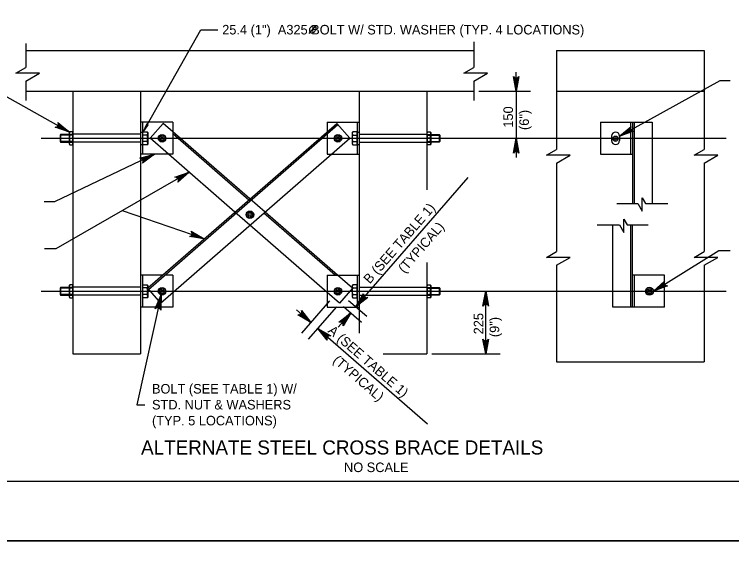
# Model space of a CAD drawing. Extents: x -13 to 81, y -176 to 0.
# Drawn here: x 38.84 to 47.85, y -22.38 to -15.39 of the extents above; entities that cross this region are included whole.
import ezdxf

# ---------------------------------------------------------------- set-up
doc = ezdxf.new("R2010")
doc.units = 0
for name, color, linetype in [('Level 1', 7, 'Continuous'), ('Level 3', 7, 'Continuous'), ('Level 4', 7, 'Continuous'), ('Level 5', 7, 'Continuous'), ('Level 63', 7, 'Continuous'), ('Level 8', 7, 'Continuous')]:
    doc.layers.add(name, color=color, linetype=linetype)

msp = doc.modelspace()

# ---------------------------------------------------------------- linework, layer by layer
at = {"layer": 'Level 1'}
msp.add_lwpolyline([(35.75, -21.25), (67.25, -21.25), (67.25, -0.75), (35.75, -0.75)], close=True, dxfattribs=at)
at = {"layer": 'Level 3'}
for p, q in [((41.1801, -15.5799), (41.3928, -15.5799)), ((45.1437, -16.3537), (45.1437, -16.1137)), ((44.613, -16.3537), (44.613, -16.3537)), ((44.6755, -16.3537), (45.3237, -16.3537)), ((45.1437, -16.3537), (45.1437, -16.9442)), ((44.613, -16.9442), (44.613, -16.9442)), ((44.6755, -16.9442), (45.3237, -16.9442)), ((45.1437, -16.9442), (45.1437, -17.1842)), ((45.1437, -16.9442), (45.1437, -16.9442)), ((42.7691, -17.145), (42.8221, -17.145)), ((42.8221, -17.145), (43.1721, -17.145)), ((44.0225, -18.8654), (44.0225, -18.8654)), ((44.085, -18.8654), (44.9416, -18.8654)), ((44.7616, -19.6528), (44.7616, -18.8654)), ((44.7616, -18.8654), (44.7616, -18.8654)), ((44.0225, -19.6528), (44.0225, -19.6528)), ((44.085, -19.6528), (44.9416, -19.6528))]:
    msp.add_line(p, q, dxfattribs=at)
for points in [[(40.4522, -16.8733), (41.1801, -15.5799)], [(45.1437, -16.3537), (45.1088, -16.1672), (45.1187, -16.1816), (45.1313, -16.189), (45.1437, -16.1912), (45.1562, -16.189), (45.1687, -16.1816), (45.1787, -16.1672), (45.1437, -16.3537), (45.1687, -16.1816), (45.1562, -16.189), (45.1437, -16.3537), (45.1437, -16.1912), (45.1313, -16.189), (45.1437, -16.3537), (45.1187, -16.1816)], [(46.4431, -16.9154), (47.707, -16.2178), (47.8356, -16.2178)], [(45.1437, -16.9442), (45.1787, -17.1306), (45.1687, -17.1163), (45.1562, -17.1088), (45.1437, -17.1067), (45.1313, -17.1088), (45.1187, -17.1163), (45.1088, -17.1306), (45.1437, -16.9442), (45.1187, -17.1163), (45.1313, -17.1088), (45.1437, -16.9442), (45.1437, -17.1067), (45.1562, -17.1088), (45.1437, -16.9442), (45.1687, -17.1163)], [(41.0344, -17.3713), (40.8903, -17.4946), (40.8978, -17.4787), (40.8979, -17.4642), (40.8936, -17.4523), (40.8855, -17.4426), (40.8728, -17.4354), (40.8554, -17.434), (41.0344, -17.3713), (40.8728, -17.4354), (40.8855, -17.4426), (41.0344, -17.3713), (40.8936, -17.4523), (40.8979, -17.4642), (41.0344, -17.3713), (40.8978, -17.4787)], [(41.2242, -18.2055), (40.1939, -17.8547)], [(41.2242, -18.2055), (41.0364, -18.1785), (41.0532, -18.1737), (41.0643, -18.1642), (41.0703, -18.1532), (41.0723, -18.1406), (41.0693, -18.1264), (41.059, -18.1123), (41.2242, -18.2055), (41.0693, -18.1264), (41.0723, -18.1406), (41.2242, -18.2055), (41.0703, -18.1532), (41.0643, -18.1642), (41.2242, -18.2055), (41.0532, -18.1737)], [(46.8683, -18.8654), (47.6909, -18.3542), (47.8356, -18.3542)], [(40.6829, -18.9116), (40.378, -20.2905), (40.4766, -20.2905)], [(40.6829, -18.9116), (40.6768, -19.1012), (40.6702, -19.085), (40.6596, -19.0751), (40.6478, -19.0702), (40.6352, -19.0697), (40.6213, -19.0742), (40.6085, -19.0861), (40.6829, -18.9116), (40.6213, -19.0742), (40.6352, -19.0697), (40.6829, -18.9116), (40.6478, -19.0702), (40.6596, -19.0751), (40.6829, -18.9116), (40.6702, -19.085)]]:
    msp.add_lwpolyline(points, dxfattribs=at)
msp.add_lwpolyline([(40.4522, -16.8733), (40.5198, -16.7737), (40.5023, -16.7638)], close=True, dxfattribs=at)
at = {"layer": 'Level 4'}
msp.add_line((42.5418, -15.6267), (42.6313, -15.5287), dxfattribs=at)
msp.add_spline([(42.6221, -15.5383), (42.615, -15.5329), (42.608, -15.531), (42.5993, -15.5302), (42.5942, -15.5302), (42.5857, -15.5322), (42.5777, -15.5358), (42.5722, -15.5389), (42.5617, -15.5474), (42.5533, -15.5582), (42.5483, -15.5682), (42.5454, -15.5775), (42.5445, -15.5862), (42.5454, -15.5935), (42.5491, -15.6041), (42.5529, -15.6095), (42.5605, -15.6154), (42.5721, -15.6182), (42.5853, -15.6177), (42.6021, -15.6101), (42.6142, -15.5997), (42.6234, -15.5869), (42.6294, -15.5737), (42.6314, -15.559), (42.6288, -15.5495), (42.6225, -15.5383)], degree=3, dxfattribs=at)
at = {"layer": 'Level 5'}
for p, q in [((38.9831, -15.7518), (38.9831, -16.0531)), ((44.613, -15.7309), (44.613, -16.0531)), ((38.9831, -15.8418), (44.613, -15.8418)), ((45.6516, -15.8418), (45.6516, -17.0837)), ((45.6516, -15.8418), (47.5073, -15.8418)), ((47.5073, -15.8418), (47.5073, -17.0837)), ((38.8551, -16.127), (38.9831, -16.0531)), ((39.1536, -16.127), (38.8551, -16.127)), ((38.9831, -16.2254), (39.1536, -16.127)), ((44.485, -16.127), (44.613, -16.0531)), ((44.7835, -16.127), (44.485, -16.127)), ((44.613, -16.2254), (44.7835, -16.127)), ((38.9831, -16.2254), (38.9831, -16.4698)), ((44.613, -16.2254), (44.613, -16.4698)), ((38.9831, -16.3537), (44.613, -16.3537)), ((39.5737, -16.3537), (39.5737, -19.6528)), ((40.4241, -16.3537), (40.4241, -19.6528)), ((43.1721, -16.3537), (43.1721, -19.3907)), ((44.0225, -16.3537), (44.0225, -17.5904)), ((45.6516, -16.3537), (47.5073, -16.3537)), ((40.4241, -16.7434), (40.4241, -17.145)), ((40.827, -16.7434), (40.4241, -16.7434)), ((40.4491, -16.7434), (40.4491, -17.145)), ((40.5088, -18.8275), (42.891, -16.7564)), ((40.7052, -16.7564), (40.5424, -16.9436)), ((40.827, -16.8623), (40.7052, -16.7564)), ((40.827, -16.7434), (40.827, -17.145)), ((42.7691, -16.7434), (42.7691, -16.8623)), ((42.7691, -16.7434), (43.1721, -16.7434)), ((42.891, -16.7564), (43.0538, -16.9436)), ((43.1471, -16.7434), (43.1471, -17.145)), ((43.1721, -16.7434), (43.1721, -17.145)), ((46.2042, -16.7434), (46.8537, -16.7434)), ((46.2042, -16.7434), (46.2042, -17.145)), ((46.5821, -16.7434), (46.5821, -17.145)), ((46.6057, -16.7434), (46.6057, -17.7623)), ((46.6254, -16.7434), (46.6254, -17.7623)), ((46.8537, -16.7434), (46.8537, -17.7623)), ((40.5217, -18.8423), (42.9039, -16.7712)), ((39.1721, -16.9442), (44.424, -16.9442)), ((39.4187, -16.8969), (39.4123, -16.9034)), ((39.4123, -16.9034), (39.4123, -16.9849)), ((39.4187, -16.8969), (39.4187, -16.9914)), ((39.5737, -16.8969), (39.4187, -16.8969)), ((39.5737, -16.9034), (39.4187, -16.9034)), ((39.5205, -16.9442), (39.5796, -16.9442)), ((39.5327, -16.8623), (39.5264, -16.8732)), ((39.5264, -16.8732), (39.5264, -17.0152)), ((39.5737, -16.8969), (39.5264, -16.8969)), ((39.5674, -16.8623), (39.5327, -16.8623)), ((39.5674, -16.9032), (39.5327, -16.9032)), ((39.5674, -16.8623), (39.5737, -16.8732)), ((39.5737, -16.8732), (39.5737, -17.0152)), ((40.4241, -16.8942), (39.5737, -16.8942)), ((39.5737, -16.8969), (39.5737, -16.9914)), ((40.4241, -16.8654), (40.4491, -16.8654)), ((40.4491, -16.8969), (40.4471, -16.8969)), ((40.4491, -16.8733), (40.4491, -17.0151)), ((40.4522, -16.8733), (40.4491, -16.8733)), ((40.4522, -17.026), (40.4522, -16.8623)), ((40.4522, -16.8623), (40.5067, -16.8623)), ((40.5067, -16.9032), (40.4522, -16.9032)), ((40.5067, -16.8623), (40.513, -16.8732)), ((40.513, -16.8732), (40.513, -17.0152)), ((40.7741, -17.145), (40.5424, -16.9436)), ((40.6716, -19.0147), (43.0538, -16.9436)), ((41.7981, -17.7066), (40.827, -16.8623)), ((41.7852, -17.7214), (40.827, -16.8884)), ((42.7691, -16.8884), (42.7691, -17.145)), ((43.0894, -16.8623), (43.0832, -16.8732)), ((43.0832, -16.8732), (43.0832, -17.0152)), ((43.1439, -16.8623), (43.0894, -16.8623)), ((43.0894, -16.9032), (43.1439, -16.9032)), ((43.1439, -17.026), (43.1439, -16.8623)), ((43.1439, -16.8733), (43.1471, -16.8733)), ((43.1471, -16.8654), (43.1721, -16.8654)), ((43.1471, -16.8733), (43.1471, -17.0151)), ((43.1471, -16.8969), (43.149, -16.8969)), ((43.1721, -16.8942), (44.0225, -16.8942)), ((44.0756, -16.9442), (44.0166, -16.9442)), ((44.0287, -16.8623), (44.0225, -16.8732)), ((44.0225, -16.8732), (44.0225, -17.0152)), ((44.0225, -16.8969), (44.0225, -16.9914)), ((44.0225, -16.8969), (44.0697, -16.8969)), ((44.0225, -16.8969), (44.1774, -16.8969)), ((44.0225, -16.9034), (44.1774, -16.9034)), ((44.0287, -16.8623), (44.0634, -16.8623)), ((44.0287, -16.9032), (44.0634, -16.9032)), ((44.0634, -16.8623), (44.0697, -16.8732)), ((44.0697, -16.8732), (44.0697, -17.0152)), ((44.1774, -16.8969), (44.1774, -16.9914)), ((44.1774, -16.8969), (44.1839, -16.9034)), ((44.1839, -16.9034), (44.1839, -16.9849)), ((44.424, -16.9442), (47.7822, -16.9442)), ((46.3431, -16.9154), (46.3431, -16.9729)), ((46.4431, -16.9154), (46.4431, -16.9729)), ((39.4123, -16.9849), (39.4187, -16.9914)), ((39.5737, -16.9849), (39.4187, -16.9849)), ((39.4187, -16.9914), (39.5737, -16.9914)), ((39.5737, -16.9914), (39.5264, -16.9914)), ((39.5264, -17.0152), (39.5327, -17.026)), ((39.5674, -16.9851), (39.5327, -16.9851)), ((39.5327, -17.026), (39.5674, -17.026)), ((39.5737, -17.0152), (39.5674, -17.026)), ((40.4241, -16.9942), (39.5737, -16.9942)), ((40.4241, -17.0229), (40.4491, -17.0229)), ((40.4491, -16.9914), (40.4471, -16.9914)), ((40.5067, -16.9851), (40.4522, -16.9851)), ((40.5067, -17.026), (40.4522, -17.026)), ((40.513, -17.0152), (40.5067, -17.026)), ((43.0832, -17.0152), (43.0894, -17.026)), ((43.0894, -16.9851), (43.1439, -16.9851)), ((43.0894, -17.026), (43.1439, -17.026)), ((43.1471, -16.9914), (43.149, -16.9914)), ((43.1471, -17.0229), (43.1721, -17.0229)), ((43.1721, -16.9942), (44.0225, -16.9942)), ((44.0225, -16.9849), (44.1774, -16.9849)), ((44.0225, -16.9914), (44.0697, -16.9914)), ((44.1774, -16.9914), (44.0225, -16.9914)), ((44.0225, -17.0152), (44.0287, -17.026)), ((44.0287, -16.9851), (44.0634, -16.9851)), ((44.0634, -17.026), (44.0287, -17.026)), ((44.0697, -17.0152), (44.0634, -17.026)), ((44.1839, -16.9849), (44.1774, -16.9914)), ((45.5236, -17.1576), (45.6516, -17.0837)), ((47.3792, -17.1576), (47.5073, -17.0837)), ((40.827, -17.145), (40.4241, -17.145)), ((41.609, -17.8709), (40.7741, -17.145)), ((45.8221, -17.1576), (45.5236, -17.1576)), ((45.6516, -17.2561), (45.8221, -17.1576)), ((46.2042, -17.145), (46.6057, -17.145)), ((47.6777, -17.1576), (47.3792, -17.1576)), ((47.5073, -17.2561), (47.6777, -17.1576)), ((45.6516, -17.2561), (45.6516, -18.3659)), ((47.5073, -17.2561), (47.5073, -18.3659)), ((41.9871, -17.8709), (41.7981, -17.7066)), ((46.7292, -17.8586), (46.7292, -17.6901)), ((46.7292, -17.6901), (46.7708, -17.7623)), ((46.4088, -17.7623), (46.6736, -17.7623)), ((46.6736, -17.7623), (46.7292, -17.8586)), ((46.7708, -17.7623), (47.0506, -17.7623)), ((41.7981, -18.0352), (41.609, -17.8709)), ((42.8701, -18.6647), (41.9742, -17.8857)), ((42.9001, -18.6647), (41.9871, -17.8709)), ((46.4966, -17.959), (46.5383, -18.0312)), ((46.4966, -18.1274), (46.4966, -17.959)), ((42.7691, -18.8795), (41.7981, -18.0352)), ((46.1608, -18.0312), (46.441, -18.0312)), ((46.3577, -19.0663), (46.3577, -18.0312)), ((46.441, -18.0312), (46.4966, -18.1274)), ((46.5383, -18.0312), (46.8026, -18.0312)), ((46.586, -19.0663), (46.586, -18.0312)), ((46.6057, -19.0663), (46.6057, -18.0312)), ((45.5236, -18.4398), (45.6516, -18.3659)), ((47.3792, -18.4398), (47.5073, -18.3659)), ((45.8221, -18.4398), (45.5236, -18.4398)), ((45.6516, -18.5382), (45.8221, -18.4398)), ((47.6777, -18.4398), (47.3792, -18.4398)), ((47.5073, -18.5382), (47.6777, -18.4398)), ((44.0225, -18.5033), (44.0225, -19.6528)), ((45.6516, -18.5382), (45.6516, -19.7512)), ((47.5073, -18.5382), (47.5073, -19.7512)), ((40.4241, -18.6647), (40.4241, -19.0663)), ((40.6961, -18.6647), (40.4241, -18.6647)), ((40.4491, -18.6647), (40.4491, -19.0663)), ((40.827, -18.6647), (40.7261, -18.6647)), ((40.827, -18.6647), (40.827, -18.8795)), ((42.7691, -18.6647), (42.7691, -19.0663)), ((42.7691, -18.6647), (43.1721, -18.6647)), ((43.0873, -18.8275), (42.9001, -18.6647)), ((43.1471, -18.6647), (43.1471, -19.0663)), ((43.1721, -18.6647), (43.1721, -19.0663)), ((47.0072, -18.6647), (46.6057, -18.6647)), ((46.6293, -19.0663), (46.6293, -18.6647)), ((47.0072, -19.0663), (47.0072, -18.6647)), ((39.4187, -18.8182), (39.4123, -18.8247)), ((39.4123, -18.8247), (39.4123, -18.9062)), ((39.5737, -18.8182), (39.4187, -18.8182)), ((39.4187, -18.8182), (39.4187, -18.9127)), ((39.5737, -18.8247), (39.4187, -18.8247)), ((39.5327, -18.7836), (39.5264, -18.7944)), ((39.5264, -18.7944), (39.5264, -18.9364)), ((39.5737, -18.8182), (39.5264, -18.8182)), ((39.5674, -18.7836), (39.5327, -18.7836)), ((39.5674, -18.8245), (39.5327, -18.8245)), ((39.5674, -18.7836), (39.5737, -18.7944)), ((39.5737, -18.7944), (39.5737, -18.9364)), ((40.4241, -18.8154), (39.5737, -18.8154)), ((39.5737, -18.8182), (39.5737, -18.9127)), ((40.4491, -18.8182), (40.4471, -18.8182)), ((40.4491, -18.7946), (40.4491, -18.9363)), ((40.4522, -18.7946), (40.4491, -18.7946)), ((40.4522, -18.9473), (40.4522, -18.7836)), ((40.4522, -18.7836), (40.5067, -18.7836)), ((40.5067, -18.8245), (40.4522, -18.8245)), ((40.5067, -18.7836), (40.513, -18.7944)), ((40.5088, -18.8275), (40.6716, -19.0147)), ((40.513, -18.7944), (40.513, -18.9364)), ((43.0873, -18.8275), (42.9246, -19.0147)), ((43.0894, -18.7836), (43.0832, -18.7944)), ((43.0832, -18.7944), (43.0832, -18.9364)), ((43.1439, -18.7836), (43.0894, -18.7836)), ((43.0894, -18.8245), (43.1439, -18.8245)), ((43.1439, -18.9473), (43.1439, -18.7836)), ((43.1439, -18.7946), (43.1471, -18.7946)), ((43.1471, -18.7946), (43.1471, -18.9363)), ((43.1471, -18.8182), (43.149, -18.8182)), ((43.1721, -18.8154), (44.0225, -18.8154)), ((44.0287, -18.7836), (44.0225, -18.7944)), ((44.0225, -18.7944), (44.0225, -18.9364)), ((44.0225, -18.8182), (44.0225, -18.9127)), ((44.0225, -18.8182), (44.0697, -18.8182)), ((44.0225, -18.8182), (44.1774, -18.8182)), ((44.0225, -18.8247), (44.1774, -18.8247)), ((44.0287, -18.7836), (44.0634, -18.7836)), ((44.0287, -18.8245), (44.0634, -18.8245)), ((44.0634, -18.7836), (44.0697, -18.7944)), ((44.0697, -18.7944), (44.0697, -18.9364)), ((44.1774, -18.8182), (44.1774, -18.9127)), ((44.1774, -18.8182), (44.1839, -18.8247)), ((44.1839, -18.8247), (44.1839, -18.9062)), ((39.1721, -18.8654), (44.424, -18.8654)), ((39.4123, -18.9062), (39.4187, -18.9127)), ((39.5737, -18.9062), (39.4187, -18.9062)), ((39.4187, -18.9127), (39.5737, -18.9127)), ((39.5205, -18.8654), (39.5796, -18.8654)), ((39.5737, -18.9127), (39.5264, -18.9127)), ((39.5674, -18.9063), (39.5327, -18.9063)), ((40.4241, -18.9154), (39.5737, -18.9154)), ((40.4491, -18.9127), (40.4471, -18.9127)), ((40.5067, -18.9063), (40.4522, -18.9063)), ((40.827, -18.8795), (40.827, -19.0663)), ((42.9246, -19.0147), (42.7691, -18.8795)), ((43.0894, -18.9063), (43.1439, -18.9063)), ((43.1471, -18.9127), (43.149, -18.9127)), ((43.1721, -18.9154), (44.0225, -18.9154)), ((44.0756, -18.8654), (44.0166, -18.8654)), ((44.0225, -18.9062), (44.1774, -18.9062)), ((44.0225, -18.9127), (44.0697, -18.9127)), ((44.1774, -18.9127), (44.0225, -18.9127)), ((44.0287, -18.9063), (44.0634, -18.9063)), ((44.1839, -18.9062), (44.1774, -18.9127)), ((44.424, -18.8654), (47.7822, -18.8654)), ((39.5264, -18.9364), (39.5327, -18.9473)), ((39.5327, -18.9473), (39.5674, -18.9473)), ((39.5737, -18.9364), (39.5674, -18.9473)), ((40.5067, -18.9473), (40.4522, -18.9473)), ((40.513, -18.9364), (40.5067, -18.9473)), ((43.0832, -18.9364), (43.0894, -18.9473)), ((43.0894, -18.9473), (43.1439, -18.9473)), ((44.0225, -18.9364), (44.0287, -18.9473)), ((44.0634, -18.9473), (44.0287, -18.9473)), ((44.0697, -18.9364), (44.0634, -18.9473)), ((40.827, -19.0663), (40.4241, -19.0663)), ((42.7691, -19.0663), (43.1721, -19.0663)), ((47.0072, -19.0663), (46.3577, -19.0663)), ((39.5737, -19.6528), (40.4241, -19.6528)), ((43.4737, -19.6528), (44.0225, -19.6528)), ((45.6516, -19.7512), (47.5073, -19.7512))]:
    msp.add_line(p, q, dxfattribs=at)
for points in [[(39.5301, -16.8667), (38.6452, -16.3731), (38.5459, -16.3731)], [(39.5301, -16.8667), (39.3502, -16.8064), (39.3677, -16.8047), (39.3802, -16.7974), (39.3882, -16.7876), (39.3924, -16.7756), (39.392, -16.7611), (39.3843, -16.7454), (39.5301, -16.8667), (39.392, -16.7611), (39.3924, -16.7756), (39.5301, -16.8667), (39.3882, -16.7876), (39.3802, -16.7974), (39.5301, -16.8667), (39.3677, -16.8047)], [(40.5989, -17.145), (39.3421, -17.7426), (39.2097, -17.7426)], [(40.5989, -17.145), (40.4456, -17.2566), (40.4543, -17.2414), (40.4556, -17.227), (40.4522, -17.2147), (40.4448, -17.2044), (40.4328, -17.1963), (40.4156, -17.1935), (40.5989, -17.145), (40.4328, -17.1963), (40.4448, -17.2044), (40.5989, -17.145), (40.4522, -17.2147), (40.4556, -17.227), (40.5989, -17.145), (40.4543, -17.2414)], [(41.0344, -17.3713), (39.3592, -18.3347), (39.2156, -18.3347)]]:
    msp.add_lwpolyline(points, dxfattribs=at)
for centre, radius in [((40.6932, -16.9442), 0.0472), ((40.6932, -16.9442), 0.0333), ((40.6932, -16.9442), 0.0167), ((42.903, -16.9442), 0.0472), ((42.903, -16.9442), 0.0333), ((42.903, -16.9442), 0.0167), ((46.3918, -16.9494), 0.0333), ((46.3918, -16.9494), 0.0167), ((41.7981, -17.9048), 0.0472), ((41.7981, -17.9048), 0.0333), ((41.7981, -17.9048), 0.0167), ((40.6932, -18.8655), 0.0472), ((40.6932, -18.8655), 0.0333), ((42.903, -18.8655), 0.0472), ((42.903, -18.8655), 0.0333), ((46.8183, -18.8655), 0.05), ((46.8183, -18.8655), 0.0333), ((40.6932, -18.8655), 0.0167), ((42.903, -18.8655), 0.0167), ((46.8183, -18.8655), 0.0167)]:
    msp.add_circle(centre, radius, dxfattribs=at)
for centre, radius, start, end in [((39.563, -16.8828), 0.0366, 146, 214), ((39.6634, -16.9442), 0.137, 162.61749, 197.38251), ((39.5371, -16.8828), 0.0366, 326, 34), ((39.4367, -16.9442), 0.137, 342.61749, 17.38251), ((40.4764, -16.8828), 0.0366, 326, 34), ((40.3761, -16.9442), 0.137, 342.61749, 17.38251), ((43.1198, -16.8828), 0.0366, 146, 214), ((43.2201, -16.9442), 0.137, 162.61749, 197.38251), ((44.0591, -16.8828), 0.0366, 146, 214), ((44.1595, -16.9442), 0.137, 162.61749, 197.38251), ((44.0332, -16.8828), 0.0366, 326, 34), ((43.9328, -16.9442), 0.137, 342.61749, 17.38251), ((46.3932, -16.9155), 0.05, 0, 180), ((39.563, -17.0056), 0.0366, 146, 214), ((39.5371, -17.0056), 0.0366, 326, 34), ((40.4764, -17.0056), 0.0366, 326, 34), ((43.1198, -17.0056), 0.0366, 146, 214), ((44.0591, -17.0056), 0.0366, 146, 214), ((44.0332, -17.0056), 0.0366, 326, 34), ((46.3932, -16.9729), 0.05, 180, 0), ((39.563, -18.8041), 0.0366, 146, 214), ((39.6634, -18.8655), 0.137, 162.61749, 197.38251), ((39.5371, -18.8041), 0.0366, 326, 34), ((39.4367, -18.8655), 0.137, 342.61749, 17.38251), ((40.4764, -18.8041), 0.0366, 326, 34), ((40.3761, -18.8655), 0.137, 342.61749, 17.38251), ((43.1198, -18.8041), 0.0366, 146, 214), ((43.2201, -18.8655), 0.137, 162.61749, 197.38251), ((44.0591, -18.8041), 0.0366, 146, 214), ((44.1595, -18.8655), 0.137, 162.61749, 197.38251), ((44.0332, -18.8041), 0.0366, 326, 34), ((43.9328, -18.8655), 0.137, 342.61749, 17.38251), ((39.563, -18.9268), 0.0366, 146, 214), ((39.5371, -18.9268), 0.0366, 326, 34), ((40.4764, -18.9268), 0.0366, 326, 34), ((43.1198, -18.9268), 0.0366, 146, 214), ((44.0591, -18.9268), 0.0366, 146, 214), ((44.0332, -18.9268), 0.0366, 326, 34)]:
    msp.add_arc(centre, radius, start, end, dxfattribs=at)
at = {"layer": 'Level 63'}
for points in [[(34, -22), (68, -22), (68, 0), (34, 0)], [(34, -44), (68, -44), (68, -22), (34, -22)]]:
    msp.add_lwpolyline(points, close=True, dxfattribs=at)
at = {"layer": 'Level 8'}
for p, q in [((44.6755, -16.9442), (45.2293, -16.9442)), ((43.1292, -19.062), (44.5417, -17.4373)), ((44.085, -18.8654), (44.8012, -18.8654)), ((42.7974, -18.9869), (42.4449, -19.3923)), ((43.0363, -18.9813), (43.265, -19.1802)), ((42.563, -19.2566), (42.3819, -19.099)), ((42.8836, -19.0618), (42.5311, -19.4672)), ((42.9718, -19.0557), (43.2004, -19.2544)), ((43.0646, -19.1363), (42.9071, -19.3175)), ((42.6493, -19.3313), (44.0293, -20.5313))]:
    msp.add_line(p, q, dxfattribs=at)
for points in [[(46.4431, -16.9154), (46.5894, -16.7948), (46.5817, -16.8104), (46.5812, -16.8249), (46.5853, -16.8369), (46.5932, -16.8468), (46.6058, -16.8542), (46.6232, -16.8559), (46.4431, -16.9154), (46.6058, -16.8542), (46.5932, -16.8468), (46.4431, -16.9154), (46.5853, -16.8369), (46.5812, -16.8249), (46.4431, -16.9154), (46.5817, -16.8104)], [(46.8683, -18.8654), (47.0082, -18.7373), (47.0012, -18.7533), (47.0016, -18.7679), (47.0063, -18.7797), (47.0147, -18.7891), (47.0277, -18.7958), (47.0451, -18.7967), (46.8683, -18.8654), (47.0277, -18.7958), (47.0147, -18.7891), (46.8683, -18.8654), (47.0063, -18.7797), (47.0016, -18.7679), (46.8683, -18.8654), (47.0012, -18.7533)], [(43.1292, -19.062), (43.2251, -18.8984), (43.2232, -18.9157), (43.2278, -18.9296), (43.2357, -18.9393), (43.2466, -18.9459), (43.2609, -18.9486), (43.2778, -18.9443), (43.1292, -19.062), (43.2609, -18.9486), (43.2466, -18.9459), (43.1292, -19.062), (43.2357, -18.9393), (43.2278, -18.9296), (43.1292, -19.062), (43.2232, -18.9157)], [(44.7616, -18.8654), (44.7965, -19.0518), (44.7866, -19.0375), (44.7741, -19.0301), (44.7616, -19.0279), (44.7491, -19.0301), (44.7366, -19.0375), (44.7267, -19.0518), (44.7616, -18.8654), (44.7366, -19.0375), (44.7491, -19.0301), (44.7616, -18.8654), (44.7616, -19.0279), (44.7741, -19.0301), (44.7616, -18.8654), (44.7866, -19.0375)], [(42.563, -19.2566), (42.3994, -19.1606), (42.4168, -19.1625), (42.4306, -19.1579), (42.4404, -19.1499), (42.447, -19.1391), (42.4496, -19.1247), (42.4453, -19.1078), (42.563, -19.2566), (42.4496, -19.1247), (42.447, -19.1391), (42.563, -19.2566), (42.4404, -19.1499), (42.4306, -19.1579), (42.563, -19.2566), (42.4168, -19.1625)], [(43.0646, -19.1363), (42.9687, -19.2999), (42.9706, -19.2826), (42.966, -19.2688), (42.958, -19.259), (42.9472, -19.2524), (42.9328, -19.2497), (42.9159, -19.2541), (43.0646, -19.1363), (42.9328, -19.2497), (42.9472, -19.2524), (43.0646, -19.1363), (42.958, -19.259), (42.966, -19.2688), (43.0646, -19.1363), (42.9706, -19.2826)], [(42.6493, -19.3313), (42.8128, -19.4273), (42.7955, -19.4253), (42.7817, -19.4299), (42.7719, -19.438), (42.7653, -19.4488), (42.7627, -19.4631), (42.767, -19.48), (42.6493, -19.3313), (42.7627, -19.4631), (42.7653, -19.4488), (42.6493, -19.3313), (42.7719, -19.438), (42.7817, -19.4299), (42.6493, -19.3313), (42.7955, -19.4253)], [(44.7616, -19.6528), (44.7267, -19.4664), (44.7366, -19.4808), (44.7491, -19.4882), (44.7616, -19.4903), (44.7741, -19.4882), (44.7866, -19.4808), (44.7965, -19.4664), (44.7616, -19.6528), (44.7866, -19.4808), (44.7741, -19.4882), (44.7616, -19.6528), (44.7616, -19.4903), (44.7491, -19.4882), (44.7616, -19.6528), (44.7366, -19.4808)]]:
    msp.add_lwpolyline(points, dxfattribs=at)

# ---------------------------------------------------------------- texts
at = {"layer": 'Level 3'}
for s, height, p in [('25.4 (1")  A325 BOLT W/ STD. WASHER (TYP. 4 LOCATIONS)', 0.12, (41.4493, -15.6399)), ('BOLT (SEE TABLE 1) W/', 0.12, (40.5668, -20.1505)), ('STD. NUT & WASHERS', 0.12, (40.5668, -20.3505)), ('(TYP. 5 LOCATIONS)', 0.12, (40.5668, -20.5505)), ('ALTERNATE STEEL CROSS BRACE DETAILS', 0.177167, (40.4293, -20.9162)), ('NO SCALE', 0.12, (42.9804, -21.137))]:
    msp.add_text(s, height=height, dxfattribs=at).set_placement(p)
for s, p in [('150', (45.1037, -16.8107)), ('(6")', (45.3037, -16.8404)), ('225', (44.731, -19.4066)), ('(9")', (44.931, -19.4415))]:
    msp.add_text(s, height=0.12, rotation=90, dxfattribs=at).set_placement(p)
at = {"layer": 'Level 8'}
for s, rotation, p in [(' B (SEE TABLE 1)', 48.99466, (43.2751, -18.8137)), ('(TYPICAL)', 48.99466, (43.7389, -18.6461)), (' A (SEE TABLE 1)', 318.99597, (42.7347, -19.3455)), ('(TYPICAL)', 318.99597, (42.8309, -19.7479))]:
    msp.add_text(s, height=0.12, rotation=rotation, dxfattribs=at).set_placement(p)

doc.saveas('drawing.dxf')
